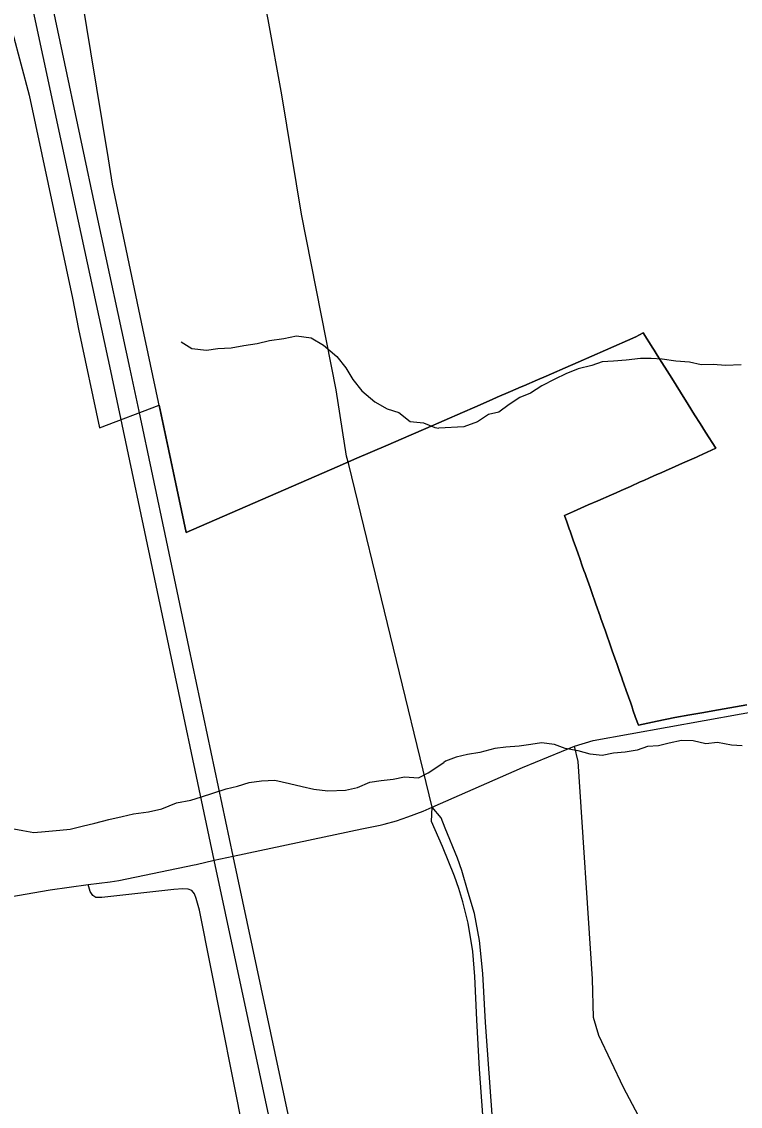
# Model space of a CAD drawing. Extents: x 114604 to 551442, y 316898 to 567001.
# Drawn here: x 169051 to 172511, y 417885 to 423106 of the extents above; entities that cross this region are included whole.
import ezdxf

# ---------------------------------------------------------------- set-up
doc = ezdxf.new("R2010")
doc.units = 0
for name, color, linetype in [('GE_P_Alignment_1000_Cardinal_Points', 7, 'Continuous'), ('GE_P_Alignment_100_Cardinal_Points', 7, 'Continuous'), ('GE_P_Alignment_100_Stations', 7, 'Continuous'), ('GE_P_Alignment_500_Stations', 7, 'Continuous'), ('PM_P_Cells', 7, 'Continuous')]:
    doc.layers.add(name, color=color, linetype=linetype)

msp = doc.modelspace()

# ---------------------------------------------------------------- linework, layer by layer
at = {"layer": 'GE_P_Alignment_1000_Cardinal_Points'}
msp.add_lwpolyline([(172085.3, 417702.9), (172049.8, 417785.2), (171949.6, 417975.4), (171830.6, 418225.9), (171804.8, 418312.8), (171800.1, 418498.8), (171730.6, 419545.3), (171713.3, 419618.9)], dxfattribs=at)
at = {"layer": 'GE_P_Alignment_100_Cardinal_Points'}
msp.add_line((171027.5, 419324.8), (170625.8, 420974), dxfattribs=at)
for points in [[(170625.8, 420974), (170615.7, 421015.2), (170566.2, 421334.1), (170398.5, 422180.3), (170303.7, 422755), (170238, 423117.1), (170213.5, 423235.2), (170201.1, 423321.8), (170208.2, 423432.2), (170238.6, 423586.1), (170261.4, 423696.6), (170248.9, 423795.1), (170176.7, 423975.8), (170147.3, 424092.6)], [(170776.9, 419238.5), (170797.3, 419242.9), (170856.1, 419259.9), (170911.2, 419277.7), (170983.7, 419305.9), (171027.5, 419324.8), (171462.2, 419515.5), (171713.3, 419618.9), (171802.5, 419645.3), (173050.7, 419870.6), (173876.4, 420023.2), (175167.7, 420258.4), (175506.3, 420320.4), (176005.4, 420412.3), (176141.9, 420440.9)], [(171272.1, 417844), (171256, 418064.3), (171242.5, 418301.9), (171232.7, 418509.1), (171222.9, 418630), (171201.2, 418766.6), (171174.9, 418868.7), (171156, 418933.8), (171135.6, 418992.4), (171077, 419136.4), (171024.9, 419256.6), (171027.5, 419324.8)], [(171328.8, 417666.9), (171284.4, 418287.7), (171272.2, 418523.6), (171255.7, 418683.2), (171231.3, 418813.4), (171201.2, 418914.1), (171169.9, 419020.7), (171149.6, 419079.3), (171091, 419223.3), (171070.7, 419273.7), (171027.5, 419324.8)], [(169892.3, 419049.4), (169978.9, 419070.3), (170069.1, 419089.6), (170689.8, 419220), (170776.9, 419238.5)], [(169476.7, 418966.3), (169518.7, 418971.5), (169881.4, 419046.8), (169892.3, 419049.4)], [(168918.5, 418880.9), (169188.3, 418927.6), (169371.8, 418953.2), (169476.7, 418966.3)], [(170458.2, 415936.9), (170483.7, 415978.3), (170490.3, 416014.5), (170445.7, 416234.4), (170422.5, 416349.4), (170360.3, 416632.8), (170175.3, 417481.1), (169907.6, 418829.4), (169891.9, 418885.4), (169882.7, 418907.9), (169870.2, 418924.1), (169853.3, 418930.2), (169826.8, 418931.1), (169784.1, 418928), (169436.5, 418890), (169408.9, 418889.8), (169393.6, 418899.9), (169381.1, 418918.9), (169371.8, 418953.2)]]:
    msp.add_lwpolyline(points, dxfattribs=at)
at = {"layer": 'GE_P_Alignment_100_Stations'}
for points in [[(168845.7, 423659), (169087.7, 422753.2), (169295.6, 421775.1), (169325.6, 421627), (169426.7, 421151.2), (169713.2, 421260.2), (169842.7, 420646.9), (170570.7, 420963.2), (170665.8, 421004.5), (170805, 421065), (170926.4, 421117.7), (170996.9, 421148.4), (171173.1, 421225.1), (171233.4, 421251.4), (171317.3, 421287.8), (171340.9, 421298.2), (171405.7, 421326.3), (171455.7, 421348.1), (171469.2, 421354), (171534.5, 421382.5), (171576.1, 421400.6), (171601.8, 421411.8), (171667.4, 421440.3), (171731.2, 421468.1), (171797, 421496.8), (171862.9, 421525.4), (172008.5, 421588.8), (172043.6, 421608.9), (172090.3, 421534.5), (172096.3, 421524.9), (172110.9, 421501.8), (172181.2, 421389.9), (172223.4, 421322.7), (172260.5, 421263.6), (172291.6, 421214.1), (172317.8, 421172.5), (172344, 421130.8), (172393, 421052.8), (172310.8, 421015.1), (172299.8, 421010.3), (172233.8, 420981), (172180.1, 420957.2), (172154.3, 420945.7), (172129.7, 420934.8), (172110.1, 420926.1), (172074, 420910), (172046.2, 420897.7), (172029.9, 420890.5), (171982.7, 420869.5), (171937.5, 420849.5), (171913, 420838.6), (171892, 420829.3), (171825.2, 420799.6), (171779.6, 420780.6), (171708, 420748.8), (171664.6, 420729.6), (171675.8, 420697.9), (171687.5, 420665), (171691.8, 420653), (171708.4, 420606.1), (171715.8, 420585.1), (171728.6, 420549.2), (171739.9, 420517.2), (171748.8, 420492.1), (171758.8, 420463.9), (171764, 420449.3), (171769, 420435.1), (171787.9, 420381.9), (171798.2, 420352.9), (171812.6, 420312.1), (171815.9, 420302.7), (171836.6, 420244.5), (171840.5, 420233.4), (171861.9, 420172.6), (171890.1, 420092), (171895.1, 420077.9), (171907.7, 420042.1), (171918.1, 420012.4), (171930, 419978.4), (171940.6, 419948.1), (171944.5, 419937.2), (171951.1, 419918.4), (171962.4, 419886), (171972.9, 419856.2), (171983.7, 419825.4), (171990.6, 419805.7), (171994.6, 419794.3), (172007.5, 419757.4), (172020.8, 419719.7), (172111.9, 419739.4), (172196.1, 419756.8), (172268.3, 419768.8), (172326.1, 419779.1), (172407, 419793.7), (172487.6, 419808.1), (172543.1, 419818.1)], [(172543.1, 419818.1), (172487.6, 419808.1), (172407, 419793.7), (172326.1, 419779.1), (172268.3, 419768.8), (172196.1, 419756.8), (172111.9, 419739.4), (172020.8, 419719.7), (172007.5, 419757.4), (171994.6, 419794.3), (171990.6, 419805.7), (171983.7, 419825.4), (171972.9, 419856.2), (171962.4, 419886), (171951.1, 419918.4), (171944.5, 419937.2), (171940.6, 419948.1), (171930, 419978.4), (171918.1, 420012.4), (171907.7, 420042.1), (171895.1, 420077.9), (171890.1, 420092), (171861.9, 420172.6), (171840.5, 420233.4), (171836.6, 420244.5), (171815.9, 420302.7), (171812.6, 420312.1), (171798.2, 420352.9), (171787.9, 420381.9), (171769, 420435.1), (171764, 420449.3), (171758.8, 420463.9), (171748.8, 420492.1), (171739.9, 420517.2), (171728.6, 420549.2), (171715.8, 420585.1), (171708.4, 420606.1), (171691.8, 420653), (171687.5, 420665), (171675.8, 420697.9), (171664.6, 420729.6), (171708, 420748.8), (171779.6, 420780.6), (171825.2, 420799.6), (171892, 420829.3), (171913, 420838.6), (171937.5, 420849.5), (171982.7, 420869.5), (172029.9, 420890.5), (172046.2, 420897.7), (172074, 420910), (172110.1, 420926.1), (172129.7, 420934.8), (172154.3, 420945.7), (172180.1, 420957.2), (172233.8, 420981), (172299.8, 421010.3), (172310.8, 421015.1), (172393, 421052.8), (172344, 421130.8), (172317.8, 421172.5), (172291.6, 421214.1), (172260.5, 421263.6), (172223.4, 421322.7), (172181.2, 421389.9), (172110.9, 421501.8), (172096.3, 421524.9), (172090.3, 421534.5), (172043.6, 421608.9), (172008.5, 421588.8), (171862.9, 421525.4), (171797, 421496.8), (171731.2, 421468.1), (171667.4, 421440.3), (171601.8, 421411.8), (171576.1, 421400.6), (171534.5, 421382.5), (171469.2, 421354), (171455.7, 421348.1), (171405.7, 421326.3), (171340.9, 421298.2), (171317.3, 421287.8), (171233.4, 421251.4), (171173.1, 421225.1), (170996.9, 421148.4), (170926.4, 421117.7), (170805, 421065), (170665.8, 421004.5), (170570.7, 420963.2), (169842.7, 420646.9), (169660.7, 421508.8), (169635.3, 421629.2), (169488.8, 422323.7), (169468.8, 422446.3), (169384.8, 422960.8), (169327.2, 423313.7)]]:
    msp.add_lwpolyline(points, dxfattribs=at)
at = {"layer": 'GE_P_Alignment_500_Stations'}
for p, q in [((169747.9, 420609.2), (169616.3, 421231.6)), ((169857.5, 420090.6), (169747.9, 420609.2))]:
    msp.add_line(p, q, dxfattribs=at)
for points in [[(171474.3, 412035.7), (171312.4, 412767.5), (171241.7, 413148.7), (171057.8, 414018.5), (170637.6, 415985.9), (169978.9, 419070.3), (169481.1, 421425.2), (169325.4, 422146.7), (168984.9, 423732.7), (168808.8, 424560), (168394.5, 426505.7), (168268.7, 427111.2)], [(169616.3, 421231.6), (169573.6, 421433.9), (169417.8, 422155.4), (169077.4, 423761.6), (168901.3, 424568.7), (168587.9, 426054.1)], [(171139.2, 414079.1), (170728.4, 416002.5), (170069.1, 419089.6), (169857.5, 420090.6)]]:
    msp.add_lwpolyline(points, dxfattribs=at)
at = {"layer": 'PM_P_Cells'}
for points in [[(169818.8, 421565.6), (169870.6, 421533.1), (169940.5, 421524.7), (169996.6, 421532.4), (170060.6, 421536), (170120.7, 421547.7), (170184.8, 421557.3), (170244.9, 421571), (170312.9, 421580.6), (170375, 421594.3), (170445, 421583.9), (170504.8, 421549.4), (170568.4, 421494.8), (170612.1, 421440.4), (170645.8, 421384.1), (170689.5, 421329.6), (170751.2, 421277.1), (170811, 421242.6), (170866.9, 421224.3), (170922.6, 421181.8), (170986.6, 421175.4), (171040.5, 421153), (171060.4, 421148.9)], [(172514.9, 421455.2), (172440.9, 421451.7), (172380.8, 421456.2), (172322.8, 421454.6), (172266.8, 421467.1), (172200.8, 421471.6), (172134.9, 421482.1), (172082.8, 421484.6), (172030.8, 421485), (171962.7, 421477.4), (171900.6, 421471.9), (171846.6, 421468.3), (171796.4, 421450.6), (171730.3, 421435), (171672.1, 421411.4), (171617.9, 421385.7), (171555.7, 421354.1), (171501.4, 421318.4), (171449.2, 421296.7), (171399, 421263), (171348.7, 421227.2), (171298.6, 421215.6), (171246.3, 421179.9), (171180.1, 421156.3), (171060.4, 421148.9)], [(172521.1, 419621.1), (172469.1, 419623.5), (172401.1, 419636.1), (172345.1, 419630.5), (172285.1, 419645), (172229.1, 419645.4), (172169, 419633.8), (172116.8, 419620.2), (172064.8, 419616.6), (172014.6, 419598.9), (171956.5, 419589.3), (171900.5, 419585.7), (171846.4, 419574.1), (171788.4, 419580.5), (171730.4, 419597), (171668.5, 419607.5), (171616.6, 419626), (171554.6, 419634.5), (171502.5, 419626.8), (171446.4, 419619.2), (171382.3, 419613.7), (171330.3, 419608.1), (171258.1, 419588.6), (171198, 419579), (171143.9, 419565.4), (171091.7, 419545.7), (171083.7, 419539.7)], [(170728.3, 419446), (170782.3, 419453.6), (170840.4, 419459.3), (170894.4, 419471), (170962.4, 419466.6), (171007.8, 419490), (171083.7, 419539.7)], [(168996.7, 419223.7), (169056.7, 419213.3), (169110.6, 419202.9), (169164.7, 419208.6), (169234.7, 419214.2), (169284.7, 419219.9), (169342.8, 419233.6), (169402.9, 419247.3), (169471, 419265), (169535.1, 419280.6), (169589.2, 419292.3), (169661.3, 419301.9), (169725.4, 419317.6), (169797.5, 419345.2), (169865.6, 419358.9), (169917.7, 419374.6), (169971.9, 419392.3), (170036, 419414), (170090.1, 419425.7), (170146.2, 419443.4), (170206.2, 419451.1), (170270.2, 419454.7), (170340.2, 419438.2), (170402.1, 419423.8), (170458, 419411.5), (170526, 419403), (170610, 419406.5), (170668.1, 419420.2), (170728.3, 419446)]]:
    msp.add_lwpolyline(points, dxfattribs=at)

doc.saveas('drawing.dxf')
